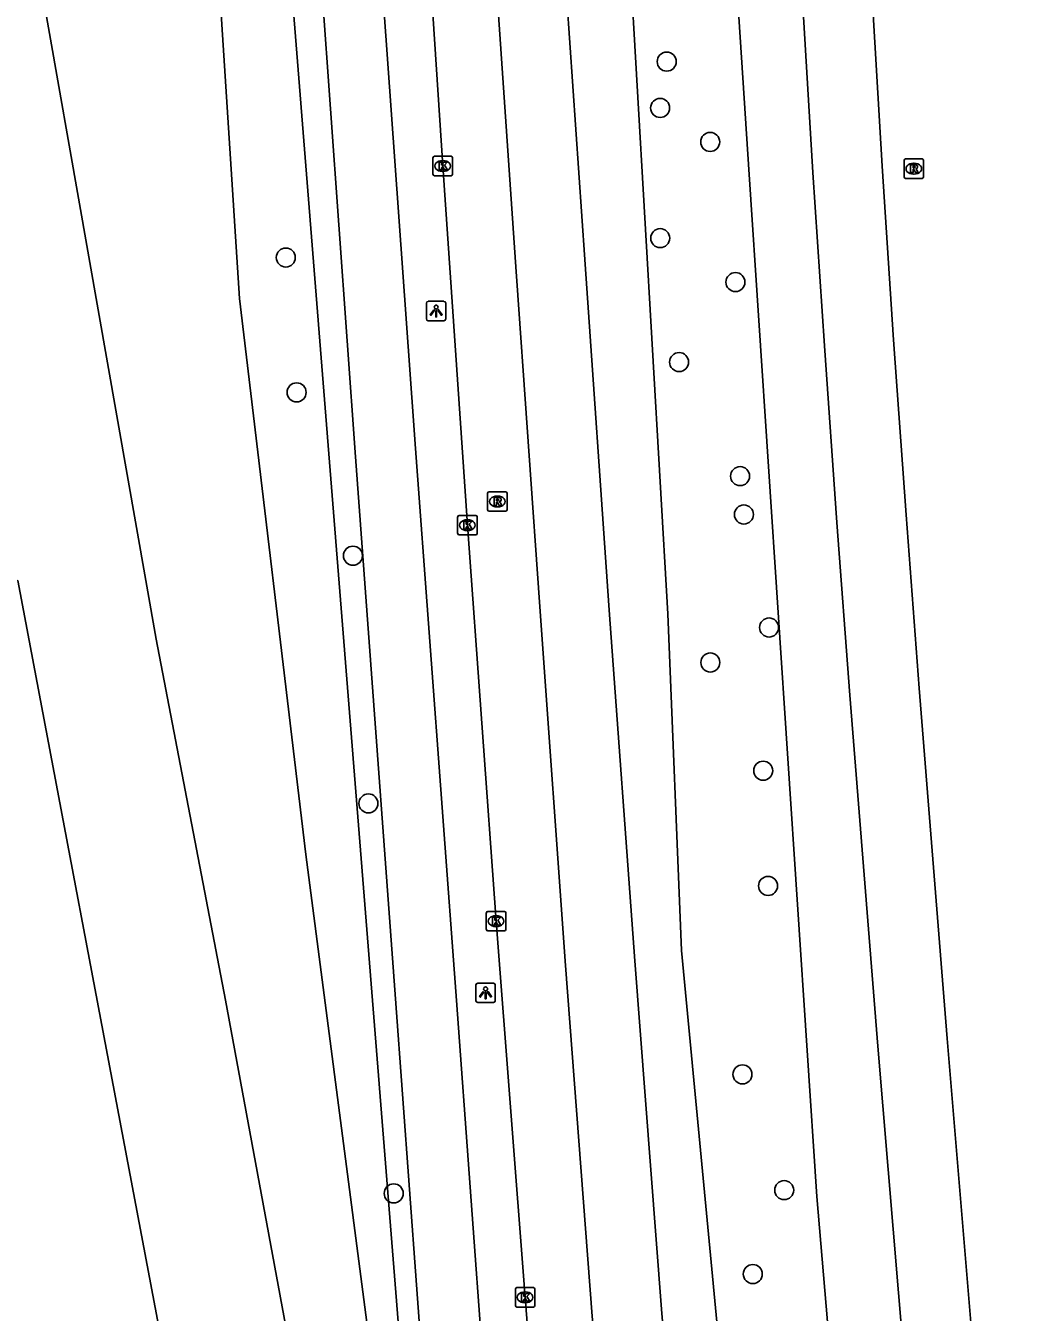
# Model space of a CAD drawing. Extents: x 158474 to 159560, y 388525 to 389605.
# Drawn here: x 159414.9 to 159466, y 389288.7 to 389354.8 of the extents above; entities that cross this region are included whole.
import ezdxf

# ---------------------------------------------------------------- set-up
doc = ezdxf.new("R2010")
doc.units = 0
for name, color, linetype in [('IMGEO_Berm_groen', 7, 'Continuous'), ('IMGEO_Boom', 7, 'Continuous'), ('IMGEO_Fietspad_gesloten', 7, 'Continuous'), ('IMGEO_Kolk', 7, 'Continuous'), ('IMGEO_Lichtpunt', 7, 'Continuous'), ('IMGEO_Loofbos', 7, 'Continuous'), ('IMGEO_Muur', 7, 'Continuous'), ('IMGEO_OVBaan_gesloten', 7, 'Continuous'), ('IMGEO_Rijbaan_regionaal_gesloten', 7, 'Continuous'), ('IMGEO_Rioolput', 7, 'Continuous')]:
    doc.layers.add(name, color=color, linetype=linetype)

msp = doc.modelspace()

# ---------------------------------------------------------------- linework, layer by layer
at = {"layer": 'IMGEO_Berm_groen'}
for points in [[(159422.537, 389469.768), (159423.302, 389451.637), (159427.938, 389364.58), (159435.062, 389275.325), (159436.082, 389260.026)], [(159447.021, 389450.42), (159448.022, 389435.479), (159446.893, 389434.288), (159449.698, 389383.274), (159452.077, 389347.167), (159455.54, 389294.641), (159459.807, 389244.513), (159460.47, 389231.358), (159456.795, 389230.456), (159455.276, 389242.287), (159451.86, 389272.896), (159448.596, 389307.277), (159447.897, 389324.587), (159444.742, 389378.885), (159443.361, 389414.941), (159440.853, 389437.731), (159439.77, 389452.598), (159447.021, 389450.42)]]:
    msp.add_lwpolyline(points, dxfattribs=at)
at = {"layer": 'IMGEO_Boom'}
for centre in [(159447.831, 389352.974), (159447.493, 389350.592), (159450.066, 389348.846), (159447.499, 389343.902), (159428.262, 389342.905), (159451.363, 389341.642), (159448.468, 389337.53), (159428.82, 389335.974), (159451.602, 389331.668), (159451.798, 389329.695), (159431.713, 389327.578), (159453.091, 389323.886), (159450.073, 389322.087), (159452.79, 389316.526), (159432.506, 389314.844), (159453.038, 389310.602), (159451.723, 389300.915), (159433.805, 389294.797), (159453.868, 389294.964), (159452.255, 389290.652)]:
    msp.add_circle(centre, 0.489, dxfattribs=at)
at = {"layer": 'IMGEO_Fietspad_gesloten'}
for points in [[(159444.695, 389192.269), (159444.203, 389201.317), (159443.721, 389209.728), (159442.243, 389231.563), (159440.566, 389256.138), (159439.142, 389275.926), (159437.028, 389304.706), (159434.924, 389333.087), (159433.209, 389356.932), (159432.663, 389365.441), (159430.962, 389392.384), (159430.128, 389408.571), (159429.714, 389418.151), (159428.11, 389450.418), (159427.315, 389474.643), (159426.762, 389493.388), (159426.509, 389505.868), (159426.251, 389518.575)], [(159424.18, 389469.944), (159425.013, 389450.143), (159426.613, 389418.069), (159427.019, 389408.625), (159427.85, 389392.06), (159429.524, 389365.522), (159430.139, 389356.523), (159431.846, 389332.651), (159433.891, 389304.797), (159436.06, 389275.392), (159437.196, 389258.35), (159436.447, 389257.47), (159436.417, 389257.448)]]:
    msp.add_lwpolyline(points, dxfattribs=at)
at = {"layer": 'IMGEO_Kolk'}
for p, q in [((159435.823, 389347.184), (159435.823, 389348.036)), ((159435.898, 389348.11), (159436.75, 389348.11)), ((159436.311, 389347.89), (159436.336, 389347.89)), ((159436.824, 389348.036), (159436.824, 389347.184)), ((159436.75, 389347.11), (159435.898, 389347.11)), ((159436.334, 389347.33), (159436.309, 389347.33)), ((159437.092, 389328.718), (159437.092, 389329.57)), ((159437.167, 389329.644), (159438.019, 389329.644)), ((159437.58, 389329.424), (159437.605, 389329.424)), ((159438.093, 389329.57), (159438.093, 389328.718)), ((159438.019, 389328.644), (159437.167, 389328.644)), ((159437.603, 389328.864), (159437.578, 389328.864)), ((159438.565, 389308.366), (159438.565, 389309.218)), ((159438.64, 389309.292), (159439.492, 389309.292)), ((159439.566, 389309.218), (159439.566, 389308.366)), ((159439.076, 389308.512), (159439.051, 389308.512)), ((159439.053, 389309.072), (159439.078, 389309.072)), ((159439.492, 389308.292), (159438.64, 389308.292)), ((159440.055, 389289.027), (159440.055, 389289.879)), ((159440.13, 389289.953), (159440.982, 389289.953)), ((159440.543, 389289.733), (159440.568, 389289.733)), ((159441.056, 389289.879), (159441.056, 389289.027)), ((159440.982, 389288.953), (159440.13, 389288.953)), ((159440.566, 389289.173), (159440.541, 389289.173))]:
    msp.add_line(p, q, dxfattribs=at)
for points in [[(159435.823, 389347.184), (159435.823, 389348.036)], [(159435.898, 389348.11), (159436.75, 389348.11)], [(159436.144, 389347.81), (159436.267, 389347.81), (159436.267, 389347.659), (159436.397, 389347.81), (159436.561, 389347.81), (159436.415, 389347.659), (159436.568, 389347.41), (159436.416, 389347.41), (159436.331, 389347.574), (159436.267, 389347.507), (159436.267, 389347.41), (159436.144, 389347.41), (159436.144, 389347.81)], [(159436.824, 389348.036), (159436.824, 389347.184)], [(159436.75, 389347.11), (159435.898, 389347.11)], [(159437.092, 389328.718), (159437.092, 389329.57)], [(159437.167, 389329.644), (159438.019, 389329.644)], [(159437.413, 389329.344), (159437.536, 389329.344), (159437.536, 389329.193), (159437.666, 389329.344), (159437.83, 389329.344), (159437.684, 389329.193), (159437.837, 389328.944), (159437.685, 389328.944), (159437.6, 389329.108), (159437.536, 389329.041), (159437.536, 389328.944), (159437.413, 389328.944), (159437.413, 389329.344)], [(159438.093, 389329.57), (159438.093, 389328.718)], [(159438.019, 389328.644), (159437.167, 389328.644)], [(159438.565, 389308.366), (159438.565, 389309.218)], [(159438.64, 389309.292), (159439.492, 389309.292)], [(159439.566, 389309.218), (159439.566, 389308.366)], [(159438.886, 389308.992), (159439.009, 389308.992), (159439.009, 389308.841), (159439.139, 389308.992), (159439.303, 389308.992), (159439.157, 389308.841), (159439.31, 389308.592), (159439.158, 389308.592), (159439.073, 389308.756), (159439.009, 389308.689), (159439.009, 389308.592), (159438.886, 389308.592), (159438.886, 389308.992)], [(159439.492, 389308.292), (159438.64, 389308.292)], [(159440.055, 389289.027), (159440.055, 389289.879)], [(159440.13, 389289.953), (159440.982, 389289.953)], [(159440.376, 389289.653), (159440.499, 389289.653), (159440.499, 389289.502), (159440.629, 389289.653), (159440.793, 389289.653), (159440.647, 389289.502), (159440.8, 389289.253), (159440.648, 389289.253), (159440.563, 389289.417), (159440.499, 389289.35), (159440.499, 389289.253), (159440.376, 389289.253), (159440.376, 389289.653)], [(159441.056, 389289.879), (159441.056, 389289.027)], [(159440.982, 389288.953), (159440.13, 389288.953)]]:
    msp.add_lwpolyline(points, dxfattribs=at)
for centre, start, end in [((159435.9, 389348.034), 91.55205, 178.44795), ((159435.9, 389348.034), 91.55205, 178.44795), ((159436.748, 389348.034), 1.55205, 88.44795), ((159436.748, 389348.034), 1.55205, 88.44795), ((159435.9, 389347.186), 181.55205, 268.44795), ((159435.9, 389347.186), 181.55205, 268.44795), ((159436.748, 389347.186), 271.55205, 358.44795), ((159436.748, 389347.186), 271.55205, 358.44795), ((159437.169, 389329.568), 91.55205, 178.44795), ((159437.169, 389329.568), 91.55205, 178.44795), ((159438.017, 389329.568), 1.55205, 88.44795), ((159438.017, 389329.568), 1.55205, 88.44795), ((159437.169, 389328.72), 181.55205, 268.44795), ((159437.169, 389328.72), 181.55205, 268.44795), ((159438.017, 389328.72), 271.55205, 358.44795), ((159438.017, 389328.72), 271.55205, 358.44795), ((159438.642, 389309.216), 91.55205, 178.44795), ((159438.642, 389309.216), 91.55205, 178.44795), ((159439.49, 389309.216), 1.55205, 88.44795), ((159439.49, 389309.216), 1.55205, 88.44795), ((159438.642, 389308.368), 181.55205, 268.44795), ((159438.642, 389308.368), 181.55205, 268.44795), ((159439.49, 389308.368), 271.55205, 358.44795), ((159439.49, 389308.368), 271.55205, 358.44795), ((159440.132, 389289.877), 91.55205, 178.44795), ((159440.132, 389289.877), 91.55205, 178.44795), ((159440.98, 389289.877), 1.55205, 88.44795), ((159440.98, 389289.877), 1.55205, 88.44795), ((159440.132, 389289.029), 181.55205, 268.44795), ((159440.132, 389289.029), 181.55205, 268.44795), ((159440.98, 389289.029), 271.55205, 358.44795), ((159440.98, 389289.029), 271.55205, 358.44795)]:
    msp.add_arc(centre, 0.0765, start, end, dxfattribs=at)
for centre, major_axis, ratio, start_param, end_param in [((159436.31, 389347.61), (-0.387, 0.002), 0.722429, 4.712389, 7.853982), ((159436.335, 389347.61), (-0.39, 0.002), 0.717154, 1.570796, 4.712389), ((159437.579, 389329.144), (-0.387, 0.002), 0.722429, 4.712389, 7.853982), ((159437.604, 389329.144), (-0.39, 0.002), 0.717154, 1.570796, 4.712389), ((159439.052, 389308.792), (-0.387, 0.002), 0.722429, 4.712389, 7.853982), ((159439.077, 389308.792), (-0.39, 0.002), 0.717154, 1.570796, 4.712389), ((159440.542, 389289.453), (-0.387, 0.002), 0.722429, 4.712389, 7.853982), ((159440.567, 389289.453), (-0.39, 0.002), 0.717154, 1.570796, 4.712389)]:
    msp.add_ellipse(centre, major_axis=major_axis, ratio=ratio, start_param=start_param, end_param=end_param, dxfattribs=at)
at = {"layer": 'IMGEO_Lichtpunt'}
for p, q in [((159435.487, 389340.558), (159435.487, 389339.751)), ((159435.487, 389340.558), (159435.487, 389339.751)), ((159436.389, 389340.653), (159435.581, 389340.653)), ((159436.389, 389340.653), (159435.581, 389340.653)), ((159436.483, 389339.751), (159436.483, 389340.558)), ((159436.483, 389339.751), (159436.483, 389340.558)), ((159435.581, 389339.657), (159436.389, 389339.657)), ((159435.581, 389339.657), (159436.389, 389339.657)), ((159438.028, 389305.509), (159438.028, 389304.702)), ((159438.028, 389305.509), (159438.028, 389304.702)), ((159438.93, 389305.604), (159438.122, 389305.604)), ((159438.93, 389305.604), (159438.122, 389305.604)), ((159439.024, 389304.702), (159439.024, 389305.509)), ((159439.024, 389304.702), (159439.024, 389305.509)), ((159438.122, 389304.608), (159438.93, 389304.608)), ((159438.122, 389304.608), (159438.93, 389304.608))]:
    msp.add_line(p, q, dxfattribs=at)
for points in [[(159435.861, 389340.222), (159435.9, 389340.194), (159435.712, 389339.932), (159435.674, 389339.959), (159435.861, 389340.222)], [(159435.963, 389340.174), (159436.01, 389340.174), (159436.01, 389339.852), (159435.963, 389339.852), (159435.963, 389340.174)], [(159436.073, 389340.194), (159436.111, 389340.221), (159436.298, 389339.959), (159436.259, 389339.931), (159436.073, 389340.194)], [(159438.402, 389305.173), (159438.441, 389305.145), (159438.253, 389304.883), (159438.215, 389304.91), (159438.402, 389305.173)], [(159438.504, 389305.125), (159438.551, 389305.125), (159438.551, 389304.803), (159438.504, 389304.803), (159438.504, 389305.125)], [(159438.614, 389305.145), (159438.652, 389305.172), (159438.839, 389304.91), (159438.8, 389304.882), (159438.614, 389305.145)]]:
    msp.add_lwpolyline(points, dxfattribs=at)
for centre in [(159435.986, 389340.356), (159438.527, 389305.307)]:
    msp.add_circle(centre, 0.0994, dxfattribs=at)
for centre, start, end in [((159435.581, 389340.558), 90, 180), ((159435.581, 389340.558), 90, 180), ((159436.389, 389340.558), 0, 90), ((159436.389, 389340.558), 0, 90), ((159435.581, 389339.751), 180, 270), ((159435.581, 389339.751), 180, 270), ((159436.389, 389339.751), 270, 0), ((159436.389, 389339.751), 270, 360), ((159438.122, 389305.509), 90, 180), ((159438.122, 389305.509), 90, 180), ((159438.93, 389305.509), 0, 90), ((159438.93, 389305.509), 0, 90), ((159438.122, 389304.702), 180, 270), ((159438.122, 389304.702), 180, 270), ((159438.93, 389304.702), 270, 0), ((159438.93, 389304.702), 270, 360)]:
    msp.add_arc(centre, 0.0946, start, end, dxfattribs=at)
at = {"layer": 'IMGEO_Loofbos'}
for points in [[(159436.082, 389260.026), (159429.3, 389312.223), (159425.887, 389340.806), (159423.523, 389377.509), (159420.283, 389439.398)], [(159412.107, 389377.113), (159421.596, 389323.285), (159425.169, 389304.733), (159432.241, 389266.439), (159432.963, 389256.159)], [(159384.857, 389254.876), (159394.493, 389260.246), (159427.196, 389258.998), (159414.487, 389326.3), (159362.548, 389319.394)]]:
    msp.add_lwpolyline(points, dxfattribs=at)
at = {"layer": 'IMGEO_Muur'}
msp.add_lwpolyline([(159362.548, 389319.394), (159414.487, 389326.3), (159427.196, 389258.998)], dxfattribs=at)
at = {"layer": 'IMGEO_OVBaan_gesloten'}
for points in [[(159447.371, 389513.151), (159450.773, 389513.203), (159450.817, 389511.114), (159451.169, 389494.567), (159451.364, 389494.572), (159451.586, 389486.657), (159451.872, 389477.677), (159452.231, 389468.621), (159452.606, 389459.88), (159453.024, 389450.735), (159453.497, 389441.831), (159454.229, 389428.474), (159454.709, 389419.463), (159455.709, 389401.512), (159456.745, 389383.516), (159457.832, 389365.558), (159458.907, 389347.596), (159459.489, 389338.669), (159460.138, 389329.675), (159460.798, 389320.766), (159462.236, 389302.757), (159464.879, 389271.098), (159465.996, 389257.78)], [(159447.371, 389513.151), (159447.438, 389510.385), (159447.714, 389499.02), (159447.701, 389497.13), (159447.799, 389494.423), (159448.004, 389486.485), (159448.294, 389477.475), (159448.651, 389468.489), (159449.022, 389459.654), (159449.437, 389450.675), (159449.926, 389441.726), (159450.672, 389428.191), (159451.155, 389419.217), (159452.141, 389401.253), (159453.188, 389383.221), (159454.267, 389365.293), (159455.343, 389347.27), (159455.933, 389338.361), (159456.576, 389329.28), (159457.234, 389320.414), (159458.683, 389302.364), (159461.317, 389270.868), (159462.413, 389257.635)], [(159435.104, 389512.671), (159431.726, 389512.587), (159431.888, 389507.029), (159432.257, 389494.344), (159432.064, 389494.333), (159432.987, 389468.176), (159433.916, 389445.596), (159434.506, 389432.221), (159434.967, 389423.321), (159435.45, 389414.586), (159436.596, 389396.211), (159437.704, 389378.518), (159438.855, 389360.362), (159440.082, 389342.434), (159441.344, 389324.477), (159442.637, 389306.519), (159444.003, 389288.48), (159445.864, 389266.502), (159446.792, 389258.024)], [(159452.146, 389244.331), (159451.513, 389248.857), (159449.904, 389262.075), (159449.045, 389270.997), (159447.563, 389288.851), (159446.202, 389306.754), (159444.87, 389324.774), (159443.618, 389342.795), (159442.401, 389360.642), (159441.279, 389378.681), (159440.159, 389396.511), (159439.042, 389414.768), (159438.526, 389423.535), (159438.055, 389432.454), (159437.448, 389445.812), (159436.538, 389468.425), (159435.628, 389494.592), (159435.302, 389505.983), (159435.25, 389507.754), (159435.104, 389512.671)]]:
    msp.add_lwpolyline(points, dxfattribs=at)
at = {"layer": 'IMGEO_Rijbaan_regionaal_gesloten'}
msp.add_lwpolyline([(159431.402, 389428.051), (159432.498, 389407.699), (159433.726, 389387.33), (159435.001, 389367.961), (159436.324, 389347.61), (159437.593, 389329.144), (159439.066, 389308.792), (159440.556, 389289.453), (159441.368, 389279.284), (159442.348, 389268.114), (159442.907, 389261.963), (159443.46, 389256.982), (159444.466, 389248.831), (159445.163, 389242.723), (159445.67, 389237.734), (159445.92, 389234.751), (159446.181, 389230.749), (159446.293, 389228.525), (159446.463, 389224.322)], dxfattribs=at)
at = {"layer": 'IMGEO_Rioolput'}
for p, q in [((159460.026, 389347.047), (159460.026, 389347.899)), ((159460.101, 389347.973), (159460.953, 389347.973)), ((159460.514, 389347.753), (159460.539, 389347.753)), ((159461.027, 389347.899), (159461.027, 389347.047)), ((159460.953, 389346.973), (159460.101, 389346.973)), ((159460.537, 389347.193), (159460.512, 389347.193)), ((159438.63, 389329.938), (159438.63, 389330.79)), ((159438.705, 389330.864), (159439.557, 389330.864)), ((159439.118, 389330.644), (159439.143, 389330.644)), ((159439.631, 389330.79), (159439.631, 389329.938)), ((159439.557, 389329.864), (159438.705, 389329.864)), ((159439.141, 389330.084), (159439.116, 389330.084))]:
    msp.add_line(p, q, dxfattribs=at)
for points in [[(159460.026, 389347.047), (159460.026, 389347.899)], [(159460.101, 389347.973), (159460.953, 389347.973)], [(159460.615, 389347.671), (159460.363, 389347.673), (159460.363, 389347.273)], [(159460.541, 389347.592), (159460.487, 389347.592), (159460.487, 389347.511)], [(159461.027, 389347.899), (159461.027, 389347.047)], [(159460.953, 389346.973), (159460.101, 389346.973)], [(159460.363, 389347.273), (159460.487, 389347.273), (159460.487, 389347.435), (159460.498, 389347.435)], [(159460.487, 389347.511), (159460.539, 389347.511)], [(159460.545, 389347.406), (159460.616, 389347.273), (159460.756, 389347.273), (159460.691, 389347.399)], [(159438.63, 389329.938), (159438.63, 389330.79)], [(159438.705, 389330.864), (159439.557, 389330.864)], [(159439.219, 389330.562), (159438.967, 389330.564), (159438.967, 389330.164)], [(159438.967, 389330.164), (159439.091, 389330.164), (159439.091, 389330.326), (159439.102, 389330.326)], [(159439.145, 389330.483), (159439.091, 389330.483), (159439.091, 389330.402)], [(159439.091, 389330.402), (159439.143, 389330.402)], [(159439.631, 389330.79), (159439.631, 389329.938)], [(159439.557, 389329.864), (159438.705, 389329.864)], [(159439.149, 389330.297), (159439.22, 389330.164), (159439.36, 389330.164), (159439.295, 389330.29)]]:
    msp.add_lwpolyline(points, dxfattribs=at)
for centre, radius, start, end in [((159460.103, 389347.897), 0.0765, 91.55205, 178.44795), ((159460.103, 389347.897), 0.0765, 91.55205, 178.44795), ((159460.523, 389347.7), 0.19, 274.7715, 282.96867), ((159460.547, 389347.496), 0.0964, 77.00612, 93.18647), ((159460.561, 389347.553), 0.0378, 276.66336, 79.67722), ((159460.614, 389347.561), 0.109, 350.36119, 89.41601), ((159460.612, 389347.561), 0.112, 277.58423, 350.98172), ((159460.951, 389347.897), 0.0765, 1.55205, 88.44795), ((159460.951, 389347.897), 0.0765, 1.55205, 88.44795), ((159460.103, 389347.049), 0.0765, 181.55205, 268.44795), ((159460.103, 389347.049), 0.0765, 181.55205, 268.44795), ((159460.497, 389347.382), 0.0533, 26.02933, 88.69889), ((159460.596, 389347.346), 0.108, 29.51342, 73.79051), ((159460.951, 389347.049), 0.0765, 271.55205, 358.44795), ((159460.951, 389347.049), 0.0765, 271.55205, 358.44795), ((159438.707, 389330.788), 0.0765, 91.55205, 178.44795), ((159438.707, 389330.788), 0.0765, 91.55205, 178.44795), ((159439.101, 389330.273), 0.0533, 26.02933, 88.69889), ((159439.127, 389330.591), 0.19, 274.7715, 282.96867), ((159439.151, 389330.387), 0.0964, 77.00612, 93.18647), ((159439.165, 389330.444), 0.0378, 276.66336, 79.67722), ((159439.218, 389330.452), 0.109, 350.36119, 89.41601), ((159439.216, 389330.452), 0.112, 277.58423, 350.98172), ((159439.2, 389330.237), 0.108, 29.51342, 73.79051), ((159439.555, 389330.788), 0.0765, 1.55205, 88.44795), ((159439.555, 389330.788), 0.0765, 1.55205, 88.44795), ((159438.707, 389329.94), 0.0765, 181.55205, 268.44795), ((159438.707, 389329.94), 0.0765, 181.55205, 268.44795), ((159439.555, 389329.94), 0.0765, 271.55205, 358.44795), ((159439.555, 389329.94), 0.0765, 271.55205, 358.44795)]:
    msp.add_arc(centre, radius, start, end, dxfattribs=at)
for centre, major_axis, ratio, start_param, end_param in [((159460.513, 389347.473), (-0.387, 0.002), 0.722429, 4.712389, 7.853982), ((159460.538, 389347.473), (-0.39, 0.002), 0.717154, 1.570796, 4.712389), ((159439.117, 389330.364), (-0.387, 0.002), 0.722429, 4.712389, 7.853982), ((159439.142, 389330.364), (-0.39, 0.002), 0.717154, 1.570796, 4.712389)]:
    msp.add_ellipse(centre, major_axis=major_axis, ratio=ratio, start_param=start_param, end_param=end_param, dxfattribs=at)

doc.saveas('drawing.dxf')
